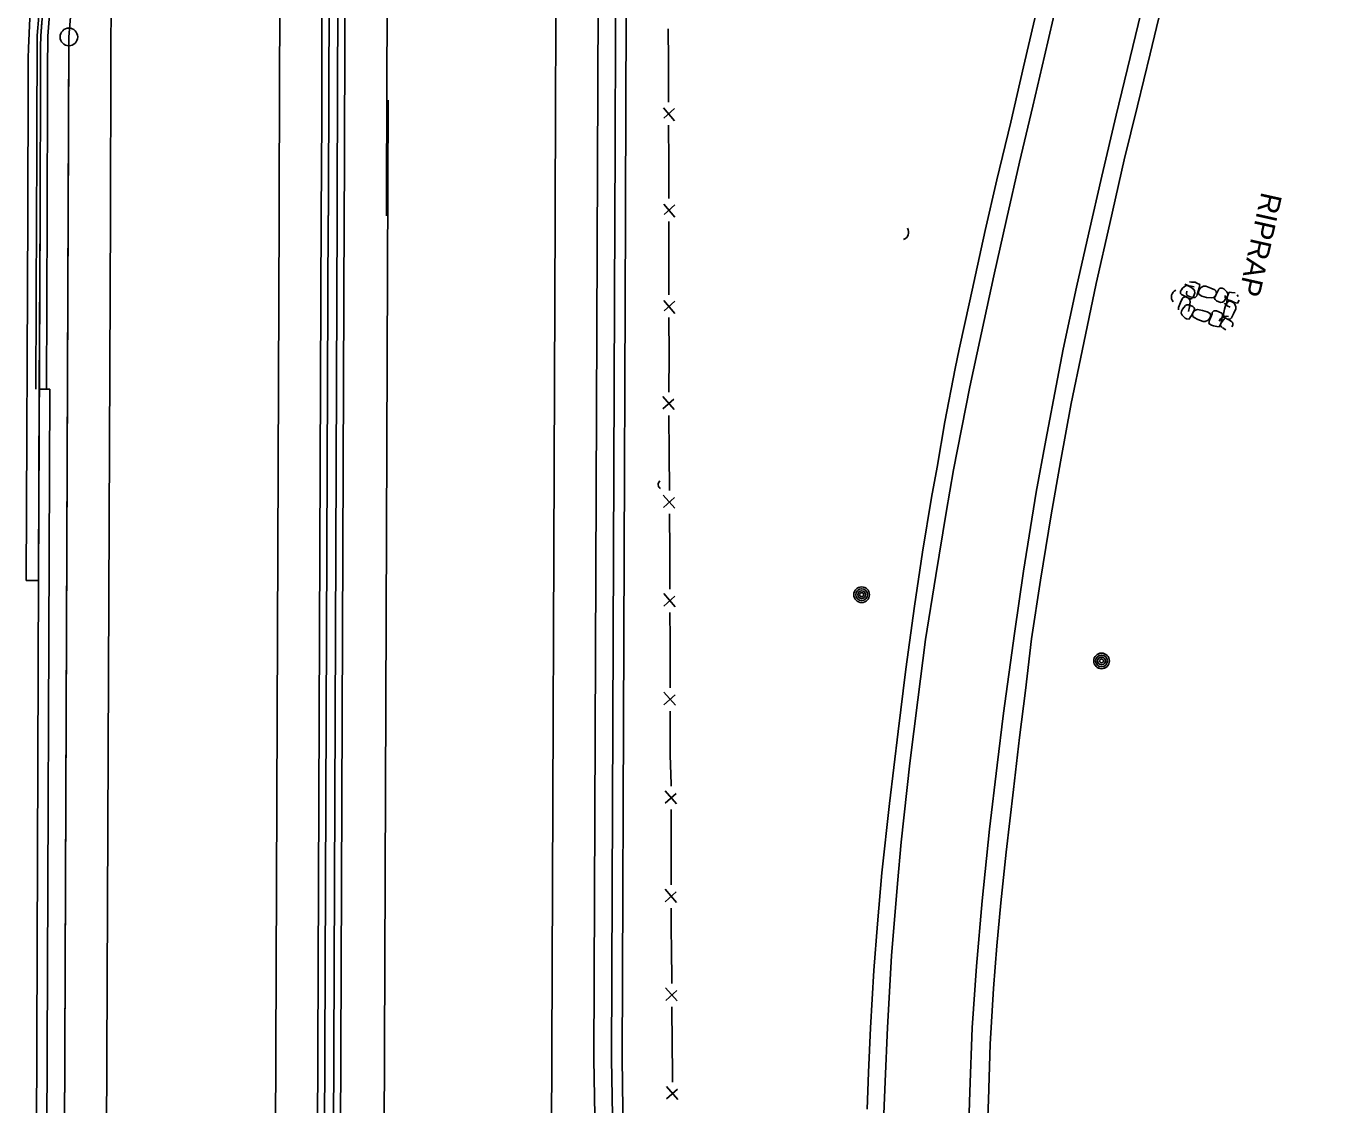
# Model space of a CAD drawing. Extents: x 588843 to 2552415, y 180129 to 269402.
# Drawn here: x 593933.6 to 594307.2, y 187565.7 to 187872.4 of the extents above; entities that cross this region are included whole.
import ezdxf

# ---------------------------------------------------------------- set-up
doc = ezdxf.new("R2010")
doc.units = 0
for name, color, linetype in [('Default', 7, 'Continuous'), ('E_DRN', 7, 'Continuous'), ('E_DRN_RipRap', 7, 'Continuous'), ('E_DRN_RipRap_Text', 7, 'Continuous'), ('E_FEN_P', 7, 'Continuous'), ('E_MISCPROP', 7, 'Continuous'), ('E_RDWY', 7, 'Continuous'), ('E_RDWY_Gravel', 7, 'Continuous'), ('P_ALI_100', 7, 'Continuous'), ('P_ALI_50_TPI', 7, 'Continuous'), ('P_BMGRD', 7, 'Continuous'), ('P_RDWY_BarrierConc', 7, 'Continuous'), ('P_RDWY_C_and_G', 7, 'Continuous'), ('P_RDWY_C_and_GBack', 7, 'Continuous'), ('P_RDWY_C_and_GFace', 7, 'Continuous'), ('P_RDWY_PavtEdge', 7, 'Continuous'), ('P_RDWY_ShldAgg', 7, 'Continuous'), ('P_RDWY_ShldPaved', 7, 'Continuous')]:
    doc.layers.add(name, color=color, linetype=linetype)

# ---------------------------------------------------------------- blocks, each defined once
blk = doc.blocks.new('CULV2')
at = {"layer": 'E_DRN'}
blk.add_arc((19.7, 14.8), 24.6, 216.8699, 323.1301, dxfattribs=at)
blk = doc.blocks.new('POLE')
at = {"layer": 'Default'}
for radius in [4.46, 3.35, 2.23, 1.12]:
    blk.add_circle((0, 0), radius, dxfattribs=at)
blk = doc.blocks.new('RIPRT')
at = {"layer": 'E_DRN_RipRap_Text'}
blk.add_text('RIPRAP', height=12, dxfattribs=at).set_placement((-0.14, -3.59))

msp = doc.modelspace()

# ---------------------------------------------------------------- linework, layer by layer
at = {"layer": 'E_DRN_RipRap'}
for p, q in [((594262.19, 187797.51), (594262.52, 187797.94)), ((594262.52, 187797.94), (594262.99, 187798.35)), ((594262.99, 187798.35), (594263.38, 187798.59)), ((594263.14, 187799.09), (594264.3, 187798.58)), ((594263.38, 187798.59), (594263.54, 187798.68)), ((594263.54, 187798.68), (594264.1, 187798.64)), ((594264.1, 187798.64), (594264.69, 187798.31)), ((594264.3, 187798.58), (594264.98, 187798.48)), ((594265.1, 187799.69), (594264.45, 187799.78)), ((594264.69, 187798.31), (594265.21, 187797.92)), ((594264.98, 187798.48), (594265.84, 187798.32)), ((594266.08, 187799.6), (594265.1, 187799.69)), ((594266.59, 187799.38), (594266.08, 187799.6)), ((594267.42, 187798.95), (594266.59, 187799.38)), ((594266.91, 187797.1), (594267.26, 187798.01)), ((594267.2, 187797.49), (594267.61, 187798.03)), ((594267.26, 187798.01), (594267.42, 187798.95)), ((594267.61, 187798.03), (594268.46, 187798.48)), ((594268.46, 187798.48), (594269.09, 187798.51)), ((594269.09, 187798.51), (594270.57, 187797.96)), ((594270.57, 187797.96), (594271.66, 187797.46)), ((594272.87, 187797.65), (594273.09, 187797.97)), ((594273.09, 187797.97), (594273.79, 187797.95)), ((594273.79, 187797.95), (594274.22, 187797.73)), ((594261.91, 187793.87), (594262.43, 187794.95)), ((594261.93, 187796.39), (594261.96, 187797.09)), ((594262.25, 187796.17), (594261.93, 187796.39)), ((594261.96, 187797.09), (594262.19, 187797.51)), ((594262.97, 187795.72), (594262.25, 187796.17)), ((594262.43, 187794.95), (594262.66, 187795.29)), ((594262.66, 187795.29), (594263.49, 187795.47)), ((594264.4, 187795), (594262.97, 187795.72)), ((594264.18, 187795.11), (594263.49, 187795.47)), ((594263.71, 187797.07), (594263.6, 187796.45)), ((594263.6, 187796.45), (594263.73, 187795.99)), ((594263.73, 187795.99), (594263.83, 187795.88)), ((594263.83, 187795.88), (594264.7, 187795.49)), ((594264.56, 187794.63), (594264.18, 187795.11)), ((594264.88, 187794.89), (594264.4, 187795)), ((594264.71, 187794.07), (594264.56, 187794.63)), ((594264.7, 187795.49), (594265.43, 187795.27)), ((594265.19, 187795.02), (594264.88, 187794.89)), ((594265.54, 187795.42), (594265.19, 187795.02)), ((594265.21, 187797.92), (594265.77, 187797.5)), ((594265.43, 187795.27), (594266.12, 187795.33)), ((594265.84, 187796.09), (594265.54, 187795.42)), ((594265.77, 187797.5), (594265.94, 187797.15)), ((594266.01, 187796.62), (594265.84, 187796.09)), ((594265.94, 187797.15), (594266.01, 187796.62)), ((594266.12, 187795.33), (594266.57, 187795.78)), ((594266.57, 187795.78), (594266.64, 187796.15)), ((594266.64, 187796.15), (594266.91, 187797.1)), ((594266.93, 187796.66), (594267.2, 187797.49)), ((594267.19, 187796.11), (594266.93, 187796.66)), ((594268.04, 187795.64), (594267.19, 187796.11)), ((594269.34, 187795.33), (594268.04, 187795.64)), ((594270.81, 187795.16), (594269.34, 187795.33)), ((594270.81, 187795.16), (594271.36, 187795.31)), ((594271.36, 187795.31), (594271.84, 187795.7)), ((594271.63, 187795), (594271.73, 187795.49)), ((594271.77, 187794.69), (594271.63, 187795)), ((594271.66, 187797.46), (594272, 187797.23)), ((594271.73, 187795.49), (594272.44, 187796.93)), ((594272.17, 187794.34), (594271.77, 187794.69)), ((594271.84, 187795.7), (594272.19, 187796.4)), ((594272, 187797.23), (594272.19, 187796.4)), ((594272.85, 187794.06), (594272.17, 187794.34)), ((594272.44, 187796.93), (594272.87, 187797.65)), ((594274.22, 187797.73), (594274.65, 187797.4)), ((594274.67, 187794.72), (594274.25, 187794.15)), ((594274.62, 187795.9), (594274.64, 187795.21)), ((594274.64, 187795.21), (594275.07, 187794.73)), ((594274.65, 187797.4), (594275.07, 187796.94)), ((594275.05, 187795.24), (594274.67, 187794.72)), ((594275.37, 187795.83), (594275.05, 187795.24)), ((594275.07, 187796.94), (594275.32, 187796.55)), ((594275.07, 187794.73), (594275.42, 187794.64)), ((594275.22, 187794.95), (594275.08, 187794.09)), ((594275.32, 187795.63), (594275.22, 187794.95)), ((594275.81, 187796.8), (594275.32, 187795.63)), ((594275.32, 187796.55), (594275.41, 187796.39)), ((594275.35, 187794.09), (594275.92, 187794.32)), ((594275.41, 187796.39), (594275.37, 187795.83)), ((594275.42, 187794.64), (594276.36, 187794.31)), ((594276.47, 187796.71), (594275.81, 187796.8)), ((594275.92, 187794.32), (594276.73, 187794)), ((594276.36, 187794.31), (594277.25, 187793.91)), ((594277.44, 187796.62), (594276.47, 187796.71)), ((594278.35, 187795.58), (594278.08, 187796.06)), ((594278.17, 187793.68), (594278.65, 187794.49)), ((594261.34, 187792.4), (594261.91, 187793.87)), ((594261.35, 187791.77), (594261.34, 187792.4)), ((594262.11, 187790.83), (594262.18, 187791.39)), ((594262.2, 187790.67), (594262.11, 187790.83)), ((594262.18, 187791.39), (594262.52, 187791.97)), ((594262.43, 187790.27), (594262.2, 187790.67)), ((594262.52, 187791.97), (594262.92, 187792.47)), ((594262.92, 187792.47), (594263.37, 187793.02)), ((594263.37, 187793.02), (594263.72, 187793.18)), ((594263.72, 187793.18), (594264.26, 187793.24)), ((594264.52, 187792.6), (594264.19, 187791.31)), ((594264.26, 187793.24), (594264.78, 187793.05)), ((594264.71, 187794.07), (594264.52, 187792.6)), ((594264.78, 187793.05), (594265.44, 187792.73)), ((594265.82, 187791.57), (594265.06, 187790.17)), ((594265.71, 187791.36), (594265.33, 187790.68)), ((594265.48, 187789.84), (594265.33, 187790.68)), ((594265.44, 187792.73), (594265.82, 187792.37)), ((594266.2, 187791.73), (594265.71, 187791.36)), ((594265.82, 187792.37), (594265.95, 187792.06)), ((594265.95, 187792.06), (594265.82, 187791.57)), ((594266.76, 187791.85), (594266.2, 187791.73)), ((594266.76, 187791.85), (594268.22, 187791.62)), ((594268.22, 187791.62), (594269.51, 187791.25)), ((594269.51, 187791.25), (594270.33, 187790.74)), ((594270.33, 187790.74), (594270.57, 187790.18)), ((594270.89, 187790.68), (594270.57, 187789.74)), ((594270.97, 187791.04), (594270.89, 187790.68)), ((594271.44, 187791.47), (594270.97, 187791.04)), ((594272.13, 187791.5), (594271.44, 187791.47)), ((594272.85, 187791.25), (594272.13, 187791.5)), ((594273.37, 187793.89), (594272.85, 187794.06)), ((594273.7, 187790.82), (594272.85, 187791.25)), ((594273.91, 187793.97), (594273.37, 187793.89)), ((594273.8, 187790.71), (594273.7, 187790.82)), ((594273.9, 187790.23), (594273.8, 187790.71)), ((594274.25, 187794.15), (594273.91, 187793.97)), ((594274.18, 187790.54), (594274.44, 187792)), ((594274.18, 187790.54), (594274.3, 187789.98)), ((594274.44, 187792), (594274.83, 187793.27)), ((594274.46, 187793.68), (594274.9, 187793.06)), ((594274.83, 187793.27), (594275.35, 187794.09)), ((594275.08, 187794.09), (594274.97, 187793.48)), ((594274.97, 187793.48), (594275.09, 187793.01)), ((594275.09, 187793.01), (594275.2, 187792.9)), ((594275.2, 187792.9), (594276.07, 187792.51)), ((594276.98, 187790.6), (594276.41, 187789.55)), ((594276.73, 187794), (594277.24, 187793.55)), ((594277.63, 187792.04), (594276.98, 187790.6)), ((594277.24, 187793.55), (594277.64, 187792.67)), ((594277.25, 187793.91), (594278.17, 187793.68)), ((594277.64, 187792.67), (594277.63, 187792.04)), ((594262.83, 187789.79), (594262.43, 187790.27)), ((594263.24, 187789.44), (594262.83, 187789.79)), ((594263.66, 187789.2), (594263.24, 187789.44)), ((594264.36, 187789.15), (594263.66, 187789.2)), ((594264.59, 187789.46), (594264.36, 187789.15)), ((594265.06, 187790.17), (594264.59, 187789.46)), ((594265.81, 187789.6), (594265.48, 187789.84)), ((594266.87, 187789.05), (594265.81, 187789.6)), ((594268.33, 187788.43), (594266.87, 187789.05)), ((594268.95, 187788.43), (594268.33, 187788.43)), ((594269.83, 187788.85), (594268.95, 187788.43)), ((594270.26, 187789.37), (594269.83, 187788.85)), ((594270.18, 187788.84), (594269.98, 187787.92)), ((594269.98, 187787.92), (594270.79, 187787.45)), ((594270.57, 187789.74), (594270.18, 187788.84)), ((594270.57, 187790.18), (594270.26, 187789.37)), ((594270.79, 187787.45), (594271.29, 187787.21)), ((594271.29, 187787.21), (594272.26, 187787.07)), ((594272.26, 187787.07), (594272.91, 187786.95)), ((594272.91, 187786.95), (594273.46, 187788.1)), ((594272.95, 187788.57), (594273.28, 187789.23)), ((594273.28, 187789.23), (594273.65, 187789.61)), ((594273.33, 187787.34), (594273.4, 187787.9)), ((594273.42, 187787.18), (594273.33, 187787.34)), ((594273.4, 187787.9), (594273.74, 187788.47)), ((594273.65, 187786.78), (594273.42, 187787.18)), ((594273.46, 187788.1), (594273.58, 187788.77)), ((594273.58, 187788.77), (594273.77, 187789.62)), ((594273.65, 187789.61), (594273.96, 187789.73)), ((594273.74, 187788.47), (594274.14, 187788.98)), ((594273.77, 187789.62), (594273.9, 187790.23)), ((594273.96, 187789.73), (594274.44, 187789.6)), ((594274.14, 187788.98), (594274.59, 187789.53)), ((594274.19, 187789.61), (594274.51, 187789.84)), ((594274.3, 187789.98), (594274.65, 187789.48)), ((594274.44, 187789.6), (594275.84, 187788.8)), ((594274.51, 187789.84), (594275.02, 187790.01)), ((594274.65, 187789.48), (594275.32, 187789.08)), ((594275.02, 187790.01), (594275.57, 187789.93)), ((594276.17, 187789.22), (594275.32, 187789.08)), ((594275.84, 187788.8), (594276.53, 187788.32)), ((594276.41, 187789.55), (594276.17, 187789.22)), ((594276.53, 187788.32), (594276.84, 187788.08)), ((594276.78, 187787.39), (594276.53, 187786.98)), ((594276.84, 187788.08), (594276.78, 187787.39)), ((594274.34, 187786.33), (594273.85, 187786.72)), ((594274.81, 187786.08), (594274.34, 187786.33))]:
    msp.add_line(p, q, dxfattribs=at)
at = {"layer": 'E_FEN_P'}
for p, q in [((594114.85, 187849.19), (594118.04, 187845.56)), ((594118.02, 187849.03), (594114.93, 187846.28)), ((594114.95, 187821.81), (594118.12, 187818.17)), ((594118.12, 187821.64), (594115.02, 187818.9)), ((594114.96, 187794.42), (594118.14, 187790.78)), ((594118.14, 187794.26), (594115.03, 187791.52)), ((594114.66, 187763.59), (594117.84, 187766.39)), ((594117.9, 187763.42), (594114.67, 187767.15)), ((594118.08, 187735.4), (594114.81, 187739.11)), ((594114.83, 187735.55), (594117.99, 187738.37)), ((594118.2, 187707.36), (594114.94, 187711.08)), ((594114.95, 187707.52), (594118.12, 187710.34)), ((594118.25, 187679.32), (594115, 187683.05)), ((594115, 187679.49), (594118.18, 187682.3)), ((594118.58, 187651.29), (594115.33, 187655.02)), ((594115.33, 187651.47), (594118.51, 187654.27)), ((594118.58, 187623.26), (594115.33, 187626.99)), ((594115.33, 187623.43), (594118.51, 187626.24)), ((594118.76, 187595.24), (594115.48, 187598.94)), ((594115.51, 187595.38), (594118.66, 187598.22)), ((594118.97, 187567.2), (594115.71, 187570.92)), ((594115.73, 187567.36), (594118.9, 187570.18))]:
    msp.add_line(p, q, dxfattribs=at)
for points in [[(594116.21, 187871.72), (594116.26, 187862.51), (594116.27, 187861.26)], [(594116.27, 187861.26), (594116.31, 187850.8)], [(594116.34, 187844.33), (594116.38, 187833.87)], [(594116.38, 187833.87), (594116.41, 187825.27), (594116.42, 187823.42)], [(594116.42, 187816.94), (594116.42, 187806.49)], [(594116.42, 187806.49), (594116.43, 187796.03)], [(594116.43, 187789.56), (594116.44, 187779.1)], [(594116.42, 187768.4), (594116.44, 187779.1)], [(594116.49, 187751.07), (594116.43, 187761.77)], [(594116.55, 187740.37), (594116.49, 187751.07)], [(594116.63, 187723.04), (594116.58, 187733.74)], [(594116.68, 187712.33), (594116.63, 187723.04)], [(594116.75, 187695), (594116.74, 187698.16), (594116.71, 187705.71)], [(594116.75, 187684.3), (594116.75, 187695)], [(594116.76, 187666.97), (594116.75, 187677.67)], [(594117.08, 187656.27), (594117.08, 187656.9), (594116.76, 187665.12), (594116.76, 187666.97)], [(594117.08, 187638.94), (594117.08, 187649.65)], [(594117.08, 187628.24), (594117.08, 187638.94)], [(594117.11, 187610.91), (594117.08, 187614.51), (594117.08, 187621.61)], [(594117.21, 187600.21), (594117.11, 187610.91)], [(594117.37, 187582.88), (594117.27, 187593.58)], [(594117.46, 187572.18), (594117.45, 187574.94), (594117.37, 187582.88)]]:
    msp.add_lwpolyline(points, dxfattribs=at)
at = {"layer": 'E_RDWY'}
for points in [[(594228.57, 187780.63), (594232.33, 187798.24), (594235.82, 187813.68), (594239.52, 187829.79), (594243.61, 187847.13), (594247.57, 187863.55), (594251.39, 187879.2), (594255.33, 187895.54), (594259.23, 187911.13), (594262.33, 187924.57), (594265.09, 187935.9), (594268.62, 187950.26), (594272.41, 187965.71), (594275.87, 187980.35), (594279.56, 187995.66), (594283.28, 188011.39), (594287.05, 188026.98), (594290.42, 188041.06), (594293.56, 188054.66), (594296.78, 188069.2), (594299.2, 188081.49), (594302.12, 188095.96)], [(594204.12, 187779.52), (594208.85, 187801.44), (594212.44, 187817.45), (594216.12, 187833.75), (594219.89, 187849.7), (594223.26, 187863.88), (594226.91, 187879.94), (594230.58, 187895.72), (594234.73, 187912.94), (594239.27, 187931.72), (594243.32, 187948.86), (594247.83, 187967.41), (594252.22, 187985.44), (594256.55, 188002.76), (594260.32, 188018.1), (594264.49, 188035.08), (594268.29, 188050.96), (594271.53, 188064.91), (594274.5, 188078.06), (594277.28, 188091.89)], [(594177.39, 187558.49), (594177.9, 187572.35), (594178.57, 187587.68), (594179.75, 187608.05), (594181.48, 187628.59), (594182.47, 187640.42), (594184.97, 187662.89), (594187.22, 187680.86), (594189.43, 187698.03), (594192.32, 187716.22), (594195.23, 187734.1), (594197.39, 187746.27), (594201.98, 187769.84), (594204.12, 187779.52)], [(594201.56, 187554.44), (594201.96, 187569.36), (594202.7, 187587.58), (594203.94, 187605.15), (594205.53, 187623.67), (594207.64, 187644.12), (594209.74, 187662.27), (594211.6, 187677.09), (594214.67, 187699.74), (594217.25, 187717.44), (594220.9, 187739.9), (594223.61, 187754.73), (594226.9, 187772.14), (594228.57, 187780.63)]]:
    msp.add_lwpolyline(points, dxfattribs=at)
at = {"layer": 'E_RDWY_Gravel'}
for points in [[(594198.98, 187780.6), (594201.99, 187794.32), (594206.34, 187814.37), (594209.66, 187828.73), (594213.65, 187845.12), (594217.26, 187860.85), (594220.48, 187874.65), (594223.16, 187886.54), (594228.75, 187909.95), (594233.11, 187927.78), (594237.26, 187945.12), (594241.24, 187960.82), (594246.83, 187984.18), (594250.95, 188001.08), (594254.37, 188015.14), (594258.72, 188032.07), (594263.37, 188051.46), (594266.51, 188064.82), (594269.19, 188076.95), (594271.88, 188089.88), (594274.28, 188101.34)], [(594233.94, 187780.16), (594237.95, 187799.28), (594241.84, 187816.34), (594245.91, 187834.4), (594249.71, 187849.82), (594253.29, 187864.57), (594257.55, 187882.4), (594261.56, 187898.79), (594266.33, 187919.58), (594269.83, 187934.17), (594274.56, 187952.44), (594279.37, 187971.78), (594283.38, 187988.43), (594287.61, 188006.29), (594292.43, 188027.41), (594297.44, 188049.17), (594301.38, 188066.31), (594304.71, 188081.27), (594307.22, 188093.84)], [(594172.8, 187564.44), (594173.17, 187574.84), (594173.77, 187587.55), (594174.73, 187603.9), (594175.7, 187617.14), (594176.99, 187631.71), (594179.14, 187651.35), (594181.63, 187671.82), (594183.77, 187689.59), (594186.23, 187707.55), (594188.56, 187722.87), (594191.15, 187738.37), (594192.68, 187747.01), (594194.89, 187759.9), (594197.86, 187775.09), (594198.98, 187780.6)], [(594206.62, 187550.27), (594207.28, 187567.11), (594207.83, 187582.95), (594208.7, 187598.73), (594209.65, 187610.93), (594210.83, 187623.14), (594212.37, 187637.53), (594214.41, 187655.34), (594216.17, 187670.16), (594217.81, 187683.5), (594219.59, 187698.21), (594222.12, 187714.87), (594225.13, 187733.51), (594227.76, 187748.58), (594230.81, 187765.12), (594233.94, 187780.16)]]:
    msp.add_lwpolyline(points, dxfattribs=at)
at = {"layer": 'P_ALI_100'}
msp.add_line((593943.33, 187269.39), (593945.75, 187869.39), dxfattribs=at)
at = {"layer": 'P_ALI_50_TPI'}
msp.add_circle((593945.75, 187869.39), 2.5, dxfattribs=at)
at = {"layer": 'P_BMGRD'}
msp.add_line((593937.73, 187869.73), (593938.05, 187873.72), dxfattribs=at)
msp.add_lwpolyline([(593937.13, 187714.8), (593937.54, 187818.92)], dxfattribs=at)
msp.add_arc((536719.48, 188049.55), 57218.53, 359.769059, 359.81994, dxfattribs=at)
at = {"layer": 'P_RDWY_BarrierConc'}
for p, q in [((594012.05, 186455.23), (594017.54, 187818.59)), ((594014.05, 186455.22), (594019.54, 187818.59)), ((594016.55, 186455.21), (594022.04, 187818.58)), ((594018.55, 186455.2), (594024.04, 187818.57))]:
    msp.add_line(p, q, dxfattribs=at)
for radius in [57298.53, 57300.53, 57303.03, 57305.03]:
    msp.add_arc((536719.48, 188049.55), radius, 359.769059, 0.6479963, dxfattribs=at)
at = {"layer": 'P_RDWY_C_and_G'}
for p, q in [((593939.73, 187869.64), (593947.95, 187970.05)), ((593939.34, 187769.23), (593939.54, 187818.91))]:
    msp.add_line(p, q, dxfattribs=at)
msp.add_arc((536719.48, 188049.55), 57220.53, 359.769059, 359.819861, dxfattribs=at)
at = {"layer": 'P_RDWY_C_and_GBack'}
for p, q in [((593936.73, 187869.81), (593944.96, 187970.21)), ((593936.34, 187769.24), (593936.54, 187818.92))]:
    msp.add_line(p, q, dxfattribs=at)
msp.add_arc((536719.48, 188049.55), 57217.53, 359.769059, 359.81994, dxfattribs=at)
at = {"layer": 'P_RDWY_C_and_GFace'}
for p, q in [((593937.73, 187869.73), (593945.95, 187970.13)), ((593937.34, 187769.24), (593937.54, 187818.92))]:
    msp.add_line(p, q, dxfattribs=at)
msp.add_arc((536719.48, 188049.55), 57218.53, 359.769059, 359.81994, dxfattribs=at)
at = {"layer": 'P_RDWY_PavtEdge'}
for p, q in [((593945.73, 187869.39), (593955.98, 187994.56)), ((594095.08, 187578.66), (594096.29, 187878.74)), ((594031.1, 186488.04), (594036.59, 187851.41)), ((593933.63, 187714.82), (593934.04, 187818.93)), ((593943.33, 187269.39), (593945.54, 187818.89)), ((593952.73, 186624.12), (593957.54, 187818.84)), ((594000.05, 186455.27), (594005.54, 187818.64)), ((594080.53, 186947.13), (594084.04, 187818.33)), ((593933.63, 187714.82), (593937.13, 187714.8)), ((594099.87, 187278.64), (594095.08, 187578.66))]:
    msp.add_line(p, q, dxfattribs=at)
msp.add_lwpolyline([(593934.22, 187866.24), (593936.98, 187927.92)], dxfattribs=at)
for radius, end in [(57286.53, 0.647996), (57317.03, 0.6479963), (57365.03, 0.1893986), (57238.53, 359.969612), (57226.53, 359.819625), (57215.03, 359.816433)]:
    msp.add_arc((536719.48, 188049.55), radius, 359.769059, end, dxfattribs=at)
at = {"layer": 'P_RDWY_ShldAgg'}
for p, q in [((594103.08, 187578.63), (594104.04, 187818.25)), ((593935.33, 187269.43), (593937.34, 187769.24)), ((594107.87, 187278.77), (594103.08, 187578.79))]:
    msp.add_line(p, q, dxfattribs=at)
msp.add_arc((536719.48, 188049.55), 57385.03, 359.769059, 359.8304528, dxfattribs=at)
at = {"layer": 'P_RDWY_ShldPaved'}
for p, q in [((594100.08, 187578.69), (594101.04, 187818.26)), ((593937.34, 187769.24), (593940.34, 187769.23)), ((593938.33, 187269.42), (593940.34, 187769.23)), ((594104.87, 187278.72), (594100.08, 187578.69))]:
    msp.add_line(p, q, dxfattribs=at)
msp.add_arc((536719.48, 188049.55), 57382.03, 359.769059, 359.8303981, dxfattribs=at)

# ---------------------------------------------------------------- block references
at = {"layer": 'E_DRN'}
for p, xscale, yscale, rotation in [((594183.11, 187811.75), 0.08693672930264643, 0.08693672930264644, 70.34988949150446), ((594260.58, 187797.37), 0.08593846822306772, 0.08593846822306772, -103.04527501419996), ((594113.85, 187743.12), 0.055796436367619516, 0.055796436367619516, -85.4245464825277)]:
    msp.add_blockref('CULV2', p, dxfattribs=dict(at, xscale=xscale, yscale=yscale, rotation=rotation))
at = {"layer": 'E_DRN_RipRap_Text', "xscale": 0.5000000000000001, "yscale": 0.5, "rotation": -102.57777672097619}
msp.add_blockref('RIPRT', (594286.73, 187825.05), dxfattribs=at)
at = {"layer": 'E_MISCPROP', "xscale": 0.5000000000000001, "yscale": 0.5000000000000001, "rotation": -90.51737743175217}
for p in [(594171.23, 187710.77), (594239.47, 187691.93)]:
    msp.add_blockref('POLE', p, dxfattribs=at)

doc.saveas('drawing.dxf')
